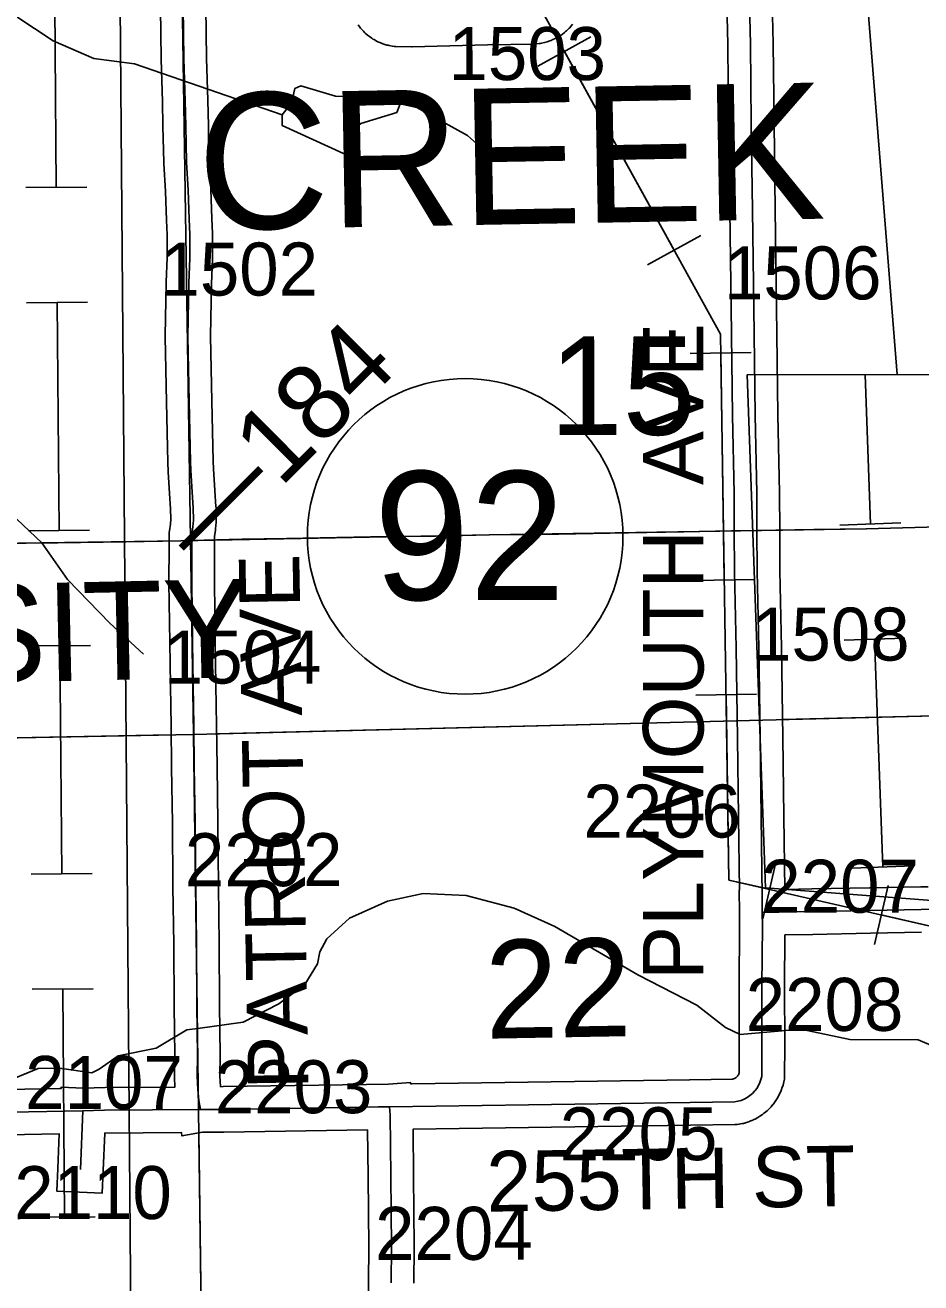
# Model space of a CAD drawing. Extents: x 23.6 to 68.7, y -63 to -29.
# Drawn here: x 47.439 to 48.623, y -49.268 to -47.606 of the extents above; entities that cross this region are included whole.
import ezdxf

# ---------------------------------------------------------------- set-up
doc = ezdxf.new("R2010")
doc.units = 0
for name, color, linetype in [('tdCoCorpTxt', 7, 'Continuous'), ('tdCoHydroRiver', 7, 'Continuous'), ('tdCoPipe', 7, 'Continuous'), ('tdCoPipe2', 7, 'Continuous'), ('tdCoPriCL', 7, 'Continuous'), ('tdCoPrimary', 7, 'Continuous'), ('tdCoPriNonDiv', 7, 'Continuous'), ('tdCoPriNonDivCL', 7, 'Continuous'), ('tdCoSecRdNmbr', 7, 'Continuous'), ('tdCoSecRdTxt', 7, 'Continuous'), ('tdCoSecRteBand', 7, 'Continuous'), ('tdCoSecRteCL', 7, 'Continuous'), ('tdCoSectLine', 7, 'Continuous'), ('tdCoSectLinePart', 7, 'Continuous'), ('tdCoSectNmbr', 7, 'Continuous'), ('tdCoShieldStRte', 7, 'Continuous'), ('tdCoSurfGravel', 7, 'Continuous'), ('tdCoTwpNameTxt', 7, 'Continuous'), ('tdStHwyPriRefPost1', 7, 'Continuous')]:
    doc.layers.add(name, color=color, linetype=linetype)

msp = doc.modelspace()

# ---------------------------------------------------------------- linework, layer by layer
at = {"layer": 'tdCoHydroRiver'}
for points in [[(47.7785, -47.7247), (47.5836, -47.6574), (47.5299, -47.6501), (47.476, -47.627), (47.4267, -47.5944), (47.3837, -47.5586), (47.3153, -47.5104), (47.2232, -47.4656), (47.1537, -47.4569), (47.136, -47.4334), (47.1266, -47.4319)], [(47.9347, -47.7104), (47.9188, -47.7027), (47.8493, -47.7003), (47.8034, -47.6866), (47.7955, -47.6898), (47.791, -47.7088), (47.7785, -47.7247)], [(47.9347, -47.7104), (47.93, -47.7215), (47.8828, -47.7362), (47.8656, -47.7506), (47.8643, -47.7759)], [(48.0493, -47.7975), (48.0442, -47.7707), (48.0235, -47.752), (47.9568, -47.7149), (47.9347, -47.7104)], [(47.8643, -47.7759), (47.8596, -47.7759), (47.7787, -47.7389), (47.7785, -47.7247)], [(47.5953, -48.4371), (47.5507, -48.3965), (47.4948, -48.3387), (47.4611, -48.2902), (47.4196, -48.2512)], [(48.6444, -48.9575), (48.6191, -48.9468), (48.5291, -48.9462), (48.4642, -48.9327), (48.3838, -48.9399), (48.3647, -48.9306), (48.3265, -48.901), (48.2487, -48.8609), (48.1391, -48.7973), (48.0852, -48.7727), (48.0219, -48.756), (47.965, -48.7535), (47.9178, -48.7635), (47.8675, -48.7861), (47.8378, -48.8133), (47.8285, -48.8307), (47.8255, -48.8465), (47.8085, -48.8736), (47.774, -48.8992), (47.7269, -48.9234), (47.667, -48.932), (47.6528, -48.9337), (47.6121, -48.9578), (47.5617, -48.9678), (47.5366, -48.9855), (47.5272, -48.9903), (47.4845, -48.9845), (47.4561, -48.9848), (47.4089, -49.0042)]]:
    msp.add_lwpolyline(points, dxfattribs=at)
at = {"layer": 'tdCoPipe'}
for p, q in [((48.1165, -47.6603), (48.1866, -47.6216)), ((47.4397, -47.8209), (47.5204, -47.8202)), ((48.2614, -47.9229), (48.3318, -47.8841)), ((47.4409, -47.973), (47.5214, -47.9724)), ((48.3181, -48.0399), (48.3983, -48.0386)), ((47.4434, -48.2743), (47.524, -48.2737)), ((48.3228, -48.3398), (48.4031, -48.3386)), ((47.4446, -48.4265), (47.5251, -48.4259)), ((48.3252, -48.4913), (48.4054, -48.4901)), ((48.4139, -48.7871), (48.4318, -48.7088)), ((47.447, -48.7278), (47.5277, -48.7272)), ((48.5615, -48.8209), (48.5794, -48.7428)), ((47.4483, -48.88), (47.5288, -48.8794)), ((47.4507, -49.1813), (47.5314, -49.1807))]:
    msp.add_line(p, q, dxfattribs=at)
for points in [[(52.7092, -55.8881), (52.1685, -54.6256), (52.0278, -54.6014), (51.5713, -53.4705), (50.5099, -51.8469), (50.4958, -51.5814), (50.5552, -51.2727), (50.2847, -51.1516), (50.2624, -50.4838), (49.8437, -50.5036), (49.7201, -50.1551), (49.2788, -49.7486), (48.7767, -48.7734), (48.4175, -48.7462), (48.3931, -48.0683), (48.5915, -48.0676), (48.5343, -47.35), (48.398, -46.9574), (48.2106, -46.8896), (48.0301, -46.884), (47.8917, -46.8778), (47.6421, -46.4224)], [(47.6328, -46.455), (47.8862, -47.0281), (47.8862, -47.3755), (48.1041, -47.5548), (48.3579, -48.0145), (48.3692, -48.7357), (48.7277, -48.8178), (49.2636, -49.807), (49.6834, -50.278), (49.6888, -50.5119), (49.9362, -51.0105), (49.9711, -52.1375), (51.224, -52.8257), (51.5733, -53.5411), (51.7686, -54.0379), (52.0307, -54.5322), (52.7489, -55.6227), (53.4258, -56.5755), (53.9554, -57.7229)], [(47.6047, -46.6586), (47.5572, -46.6597), (47.5935, -51.1509), (47.5318, -51.225), (47.5319, -51.3484), (47.5319, -51.3484), (47.6677, -51.41), (47.7455, -57.4574)], [(47.4776, -47.5192), (47.48, -47.8205)], [(48.1516, -47.6409), (48.2966, -47.9035)], [(47.4813, -47.9727), (47.4837, -48.274)], [(48.3583, -48.0393), (48.363, -48.3392)], [(47.4849, -48.4262), (47.4873, -48.7275)], [(48.3653, -48.4907), (48.3692, -48.7357), (48.4228, -48.7479)], [(48.5705, -48.7818), (48.7277, -48.8178), (48.7938, -48.9398)], [(47.4886, -48.8797), (47.491, -49.181)]]:
    msp.add_lwpolyline(points, dxfattribs=at)
at = {"layer": 'tdCoPipe2'}
for p, q in [((48.5158, -48.2668), (48.5964, -48.2639)), ((48.5213, -48.4189), (48.6017, -48.416)), ((48.5321, -48.72), (48.6127, -48.7171))]:
    msp.add_line(p, q, dxfattribs=at)
for points in [[(48.6531, -48.068), (48.549, -48.0683), (48.5561, -48.2653)], [(48.5616, -48.4174), (48.5724, -48.7185)]]:
    msp.add_lwpolyline(points, dxfattribs=at)
at = {"layer": 'tdCoPriCL'}
msp.add_lwpolyline([(47.3982, -48.2912), (47.4815, -48.2902), (47.5718, -48.2887), (47.6445, -48.2877), (47.6588, -48.2873), (47.7254, -48.2855), (47.7844, -48.2845), (47.8953, -48.2825), (47.9812, -48.2813), (48.0524, -48.2798), (48.1442, -48.2786), (48.2117, -48.2776), (48.3091, -48.2756), (48.3723, -48.2744), (48.4058, -48.2739), (48.4813, -48.2727), (48.5506, -48.2717), (48.6305, -48.2697)], dxfattribs=at)
at = {"layer": 'tdCoPrimary'}
msp.add_lwpolyline([(47.3986, -48.2912), (47.4819, -48.2902), (47.5722, -48.2887), (47.6449, -48.2877), (47.6592, -48.2873), (47.7258, -48.2855), (47.7847, -48.2845), (47.8957, -48.2825), (47.9815, -48.2813), (48.0528, -48.2798), (48.1445, -48.2786), (48.2121, -48.2776), (48.3095, -48.2756), (48.3727, -48.2744), (48.4062, -48.2739), (48.4817, -48.2727), (48.551, -48.2717), (48.6309, -48.2697)], dxfattribs=at)
msp.add_lwpolyline([(47.3986, -48.2912), (47.4819, -48.2902), (47.5722, -48.2887), (47.6449, -48.2877), (47.6592, -48.2873), (47.7258, -48.2855), (47.7847, -48.2845), (47.8957, -48.2825), (47.9815, -48.2813), (48.0528, -48.2798), (48.1445, -48.2786), (48.2121, -48.2776), (48.3095, -48.2756), (48.3727, -48.2744), (48.4062, -48.2739), (48.4817, -48.2727), (48.551, -48.2717), (48.6309, -48.2697)], dxfattribs=at)
msp.add_lwpolyline([(47.3986, -48.2912), (47.4819, -48.2902), (47.5722, -48.2887), (47.6449, -48.2877), (47.6592, -48.2873), (47.7258, -48.2855), (47.7847, -48.2845), (47.8957, -48.2825), (47.9815, -48.2813), (48.0528, -48.2798), (48.1445, -48.2786), (48.2121, -48.2776), (48.3095, -48.2756), (48.3727, -48.2744), (48.4062, -48.2739), (48.4817, -48.2727), (48.551, -48.2717), (48.6309, -48.2697)], dxfattribs=at)
at = {"layer": 'tdCoPriNonDiv'}
msp.add_lwpolyline([(45.9761, -48.316), (46.2231, -48.3228), (46.2919, -48.3238), (46.64, -48.3128), (46.8328, -48.3035), (47.0949, -48.2978), (47.3982, -48.2912), (47.6446, -48.2877), (48.0525, -48.2798), (48.5506, -48.2717), (48.6305, -48.2697), (48.7827, -48.2677), (48.8771, -48.2645), (48.9479, -48.2643), (49.1432, -48.2586), (49.2238, -48.2448), (49.2636, -48.2345), (49.3021, -48.2205), (49.3541, -48.1963), (49.392, -48.1745), (49.6816, -47.9834)], dxfattribs=at)
at = {"layer": 'tdCoPriNonDivCL'}
msp.add_lwpolyline([(47.3982, -48.2912), (47.4815, -48.2902), (47.5718, -48.2887), (47.6445, -48.2877), (47.6588, -48.2873), (47.7254, -48.2855), (47.7844, -48.2845), (47.8953, -48.2825), (47.9812, -48.2813), (48.0524, -48.2798), (48.1442, -48.2786), (48.2117, -48.2776), (48.3091, -48.2756), (48.3723, -48.2744), (48.4058, -48.2739), (48.4813, -48.2727), (48.5506, -48.2717), (48.6305, -48.2697)], dxfattribs=at)
msp.add_lwpolyline([(47.3982, -48.2912), (47.4815, -48.2902), (47.5718, -48.2887), (47.6445, -48.2877), (47.6588, -48.2873), (47.7254, -48.2855), (47.7844, -48.2845), (47.8953, -48.2825), (47.9812, -48.2813), (48.0524, -48.2798), (48.1442, -48.2786), (48.2117, -48.2776), (48.3091, -48.2756), (48.3723, -48.2744), (48.4058, -48.2739), (48.4813, -48.2727), (48.5506, -48.2717), (48.6305, -48.2697)], dxfattribs=at)
at = {"layer": 'tdCoSecRteBand'}
for points in [[(48.4258, -47.5561), (48.4275, -47.6304), (48.4275, -47.6306), (48.4275, -47.6308), (48.4287, -47.7363), (48.4304, -47.8501), (48.4304, -47.8502), (48.4304, -47.8502), (48.4322, -47.9792), (48.4322, -47.9792), (48.4322, -47.9792), (48.4339, -48.1211), (48.4358, -48.2241), (48.4359, -48.2243), (48.4359, -48.2245), (48.4362, -48.2737), (48.4366, -48.3271), (48.4388, -48.4285), (48.4388, -48.4286), (48.4388, -48.4288), (48.4403, -48.5476), (48.4418, -48.6516), (48.4418, -48.6517), (48.4418, -48.6517), (48.4429, -48.7481)], [(47.6969, -49.0088), (47.7005, -49.0087), (47.8902, -49.0058), (47.8902, -49.0058), (47.9192, -49.0053), (47.9482, -49.0031), (47.9484, -49.0049), (47.9502, -49.0049), (48.1036, -49.0026), (48.1036, -49.0026), (48.1036, -49.0026), (48.3174, -48.9996), (48.3174, -48.9996), (48.3174, -48.9996), (48.3738, -48.9989), (48.3739, -48.9989), (48.3752, -48.9985), (48.3763, -48.998), (48.3774, -48.9974), (48.3785, -48.9967), (48.3794, -48.9959), (48.3803, -48.995), (48.3811, -48.994), (48.3817, -48.9929), (48.3823, -48.9918), (48.3825, -48.9911), (48.3828, -48.9536), (48.3825, -48.8758), (48.3825, -48.8756), (48.3825, -48.8754), (48.3833, -48.7968), (48.3831, -48.779), (48.3826, -48.7492), (48.3829, -48.7492), (48.3818, -48.6524), (48.3803, -48.5484), (48.3803, -48.5484), (48.3803, -48.5484), (48.3788, -48.4296), (48.3766, -48.3282), (48.3766, -48.328), (48.3766, -48.3277), (48.3762, -48.2741), (48.3759, -48.2251), (48.3739, -48.1222), (48.3739, -48.1221), (48.3739, -48.122), (48.3722, -47.9799), (48.3704, -47.851), (48.3687, -47.7371), (48.3687, -47.7371), (48.3687, -47.737), (48.3675, -47.6316), (48.3658, -47.5585)], [(47.299, -49.0147), (47.4848, -49.0111), (47.4866, -49.0111), (47.4867, -49.0092), (47.5157, -49.0105), (47.5448, -49.0099), (47.5448, -49.01), (47.6369, -49.0092), (47.6363, -48.9964), (47.6362, -48.9955), (47.6363, -48.9946), (47.6366, -48.9675), (47.6358, -48.9018), (47.6358, -48.9017), (47.6358, -48.9016), (47.6353, -48.8206), (47.6343, -48.7448), (47.6343, -48.7447), (47.6343, -48.7447), (47.6335, -48.6602), (47.6325, -48.5871), (47.6325, -48.5871), (47.6325, -48.5871), (47.6318, -48.5316), (47.6315, -48.5066), (47.6302, -48.422), (47.6302, -48.422), (47.6302, -48.4219), (47.629, -48.3425), (47.629, -48.3423), (47.629, -48.342), (47.6292, -48.2952), (47.6292, -48.2873), (47.6292, -48.279), (47.6292, -48.2767), (47.6295, -48.2744), (47.6309, -48.2657), (47.6315, -48.259), (47.6312, -48.2452), (47.6299, -48.2252), (47.6279, -48.1963), (47.6279, -48.196), (47.6279, -48.1956), (47.6274, -48.1846), (47.6274, -48.1843), (47.6274, -48.1839), (47.6257, -48.1042), (47.6239, -48.018), (47.6239, -48.0175), (47.6239, -48.0169), (47.6251, -47.9465), (47.6251, -47.9462), (47.6251, -47.9458), (47.6264, -47.9133), (47.6266, -47.8833), (47.6258, -47.8639), (47.6258, -47.8639), (47.6258, -47.8639), (47.6243, -47.8259), (47.622, -47.7891), (47.622, -47.7884), (47.622, -47.7877), (47.6211, -47.7399), (47.6205, -47.7071), (47.6188, -47.6517), (47.6188, -47.6514), (47.6188, -47.6512), (47.6179, -47.5836)], [(47.6778, -47.5823), (47.6788, -47.6501), (47.6805, -47.7055), (47.6805, -47.7056), (47.6805, -47.7057), (47.6811, -47.7388), (47.6811, -47.7388), (47.6811, -47.7389), (47.6819, -47.786), (47.6842, -47.8225), (47.6842, -47.8229), (47.6842, -47.8232), (47.6857, -47.8615), (47.6865, -47.8815), (47.6866, -47.8822), (47.6866, -47.8829), (47.6864, -47.9141), (47.6864, -47.9147), (47.6864, -47.9152), (47.6851, -47.9479), (47.6839, -48.0173), (47.6857, -48.1029), (47.6857, -48.1029), (47.6857, -48.1029), (47.6874, -48.1823), (47.6878, -48.1926), (47.6898, -48.2212), (47.6898, -48.2213), (47.6898, -48.2213), (47.6911, -48.242), (47.6911, -48.2427), (47.6912, -48.2433), (47.6915, -48.2594), (47.6915, -48.2611), (47.6914, -48.2627), (47.6905, -48.2719), (47.6905, -48.2729), (47.6903, -48.2738), (47.6892, -48.2812), (47.6892, -48.2873), (47.6892, -48.2952), (47.6892, -48.2953), (47.6892, -48.2953), (47.689, -48.3419), (47.6902, -48.4211), (47.6915, -48.5057), (47.6915, -48.5058), (47.6915, -48.5058), (47.6918, -48.5308), (47.6925, -48.5863), (47.6935, -48.6595), (47.6935, -48.6595), (47.6935, -48.6596), (47.6943, -48.7441), (47.6953, -48.82), (47.6953, -48.8201), (47.6953, -48.8202), (47.6958, -48.9011), (47.6966, -48.9671), (47.6966, -48.9675), (47.6966, -48.9679), (47.6963, -48.9944), (47.6969, -49.0088)], [(48.1624, -47.6051), (48.1597, -47.6083), (48.1587, -47.6096), (48.1575, -47.6108), (48.1545, -47.6137), (48.1533, -47.6148), (48.152, -47.6158), (48.1487, -47.6184), (48.1474, -47.6194), (48.146, -47.6203), (48.1424, -47.6224), (48.141, -47.6233), (48.1395, -47.624), (48.1357, -47.6258), (48.1342, -47.6265), (48.1326, -47.627), (48.1287, -47.6284), (48.1271, -47.6289), (48.1255, -47.6293), (48.1214, -47.6302), (48.1198, -47.6305), (48.1182, -47.6307), (48.114, -47.6311), (48.1127, -47.6313), (48.1113, -47.6313), (48.05, -47.6323), (47.9506, -47.6347), (47.95, -47.6347), (47.9494, -47.6347), (47.929, -47.6344), (47.9266, -47.6344), (47.9241, -47.6339), (47.9202, -47.6332), (47.9186, -47.6329), (47.917, -47.6325), (47.9132, -47.6313), (47.9116, -47.6309), (47.9101, -47.6302), (47.9064, -47.6287), (47.9049, -47.6281), (47.9035, -47.6273), (47.9, -47.6253), (47.8986, -47.6246), (47.8973, -47.6236), (47.894, -47.6213), (47.8927, -47.6204), (47.8914, -47.6193), (47.8884, -47.6167), (47.8872, -47.6156), (47.8861, -47.6144), (47.8834, -47.6114), (47.8823, -47.6102), (47.8813, -47.6089), (47.879, -47.6057)], [(48.4429, -48.7481), (48.4789, -48.7475), (48.5551, -48.7459), (48.5552, -48.7459), (48.5552, -48.7459), (48.6227, -48.7447), (48.6326, -48.7445)], [(48.6237, -48.8047), (48.5563, -48.8058), (48.4801, -48.8075), (48.48, -48.8075), (48.48, -48.8075), (48.4433, -48.8081), (48.4433, -48.8085), (48.4431, -48.8085), (48.4425, -48.8758), (48.4428, -48.9536), (48.4428, -48.9537), (48.4428, -48.9538), (48.4425, -48.9953), (48.4425, -48.9989), (48.4416, -49.0023), (48.4406, -49.0066), (48.4402, -49.0081), (48.4397, -49.0095), (48.4382, -49.0137), (48.4376, -49.0151), (48.437, -49.0165), (48.4351, -49.0205), (48.4344, -49.0219), (48.4336, -49.0232), (48.4313, -49.0269), (48.4304, -49.0282), (48.4295, -49.0295), (48.4275, -49.0321), (48.4268, -49.0329), (48.4259, -49.0341), (48.4248, -49.0353), (48.4218, -49.0384), (48.4207, -49.0396), (48.4195, -49.0406), (48.4162, -49.0434), (48.415, -49.0444), (48.4137, -49.0453), (48.4101, -49.0478), (48.4088, -49.0487), (48.4075, -49.0494), (48.4036, -49.0515), (48.4022, -49.0522), (48.4008, -49.0528), (48.3968, -49.0545), (48.3953, -49.0551), (48.3938, -49.0555), (48.3897, -49.0568), (48.3882, -49.0572), (48.3866, -49.0575), (48.3823, -49.0584), (48.3798, -49.0588), (48.3771, -49.0589), (48.3182, -49.0596), (48.1044, -49.0626), (47.9516, -49.0649), (47.9521, -49.1267), (47.9532, -49.2198), (47.9532, -49.2202), (47.9532, -49.2205), (47.9527, -49.2682)], [(47.8924, -49.2976), (47.8927, -49.2676), (47.8932, -49.2202), (47.8921, -49.1273), (47.8921, -49.1273), (47.8921, -49.1272), (47.8916, -49.0658), (47.7013, -49.0687), (47.7012, -49.0687), (47.701, -49.0687), (47.6733, -49.069), (47.6462, -49.0737), (47.6454, -49.0692), (47.5441, -49.07), (47.5441, -49.07), (47.5419, -49.1195), (47.5406, -49.1495), (47.4806, -49.1468), (47.4819, -49.1169), (47.484, -49.0711), (47.3002, -49.0747)]]:
    msp.add_lwpolyline(points, dxfattribs=at)
at = {"layer": 'tdCoSecRteCL'}
msp.add_line((47.5119, -49.1182), (47.5153, -49.0405), dxfattribs=at)
for points in [[(48.4131, -48.7786), (48.413, -48.7574), (48.4118, -48.6521), (48.4103, -48.548), (48.4088, -48.4291), (48.4066, -48.3275), (48.4062, -48.2739), (48.4059, -48.2247), (48.4039, -48.1216), (48.4022, -47.9796), (48.4004, -47.8506), (48.3987, -47.7367), (48.3975, -47.6311), (48.3955, -47.5431), (48.3951, -47.5269)], [(47.6705, -49.039), (47.6684, -49.0268), (47.6671, -49.0124), (47.6663, -48.9949), (47.6666, -48.9675), (47.6658, -48.9014), (47.6653, -48.8204), (47.6643, -48.7444), (47.6635, -48.6599), (47.6625, -48.5867), (47.6618, -48.5312), (47.6615, -48.5062), (47.6602, -48.4215), (47.659, -48.3421), (47.6592, -48.2952), (47.6592, -48.2873), (47.6592, -48.279), (47.6607, -48.2693), (47.6615, -48.2601), (47.6612, -48.2439), (47.6598, -48.2232), (47.6579, -48.1943), (47.6574, -48.1833), (47.6557, -48.1035), (47.6539, -48.0174), (47.6551, -47.947), (47.6564, -47.914), (47.6566, -47.8828), (47.6557, -47.8627), (47.6543, -47.8244), (47.652, -47.7872), (47.6511, -47.7394), (47.6505, -47.7063), (47.6488, -47.6508), (47.6478, -47.5827)], [(47.9206, -49.0353), (48.104, -49.0326), (48.3178, -49.0296), (48.3768, -49.0289), (48.3811, -49.0281), (48.3852, -49.0268), (48.3893, -49.0251), (48.3931, -49.023), (48.3967, -49.0206), (48.4001, -49.0177), (48.4031, -49.0146), (48.4037, -49.0137), (48.4058, -49.0111), (48.4081, -49.0074), (48.41, -49.0034), (48.4115, -48.9993), (48.4125, -48.9951), (48.4128, -48.9537), (48.4125, -48.8757), (48.4133, -48.7968), (48.4131, -48.7786)], [(48.4131, -48.7786), (48.4795, -48.7775), (48.5557, -48.7758), (48.6232, -48.7747), (48.6533, -48.7741), (48.663, -48.7739)], [(47.6705, -49.039), (47.7008, -49.0387), (47.906, -49.0355), (47.9206, -49.0353)], [(47.9227, -49.2679), (47.9232, -49.2202), (47.9221, -49.127), (47.9214, -49.0461), (47.9206, -49.0353)], [(47.1865, -49.0471), (47.2996, -49.0447), (47.5153, -49.0405)], [(47.5153, -49.0405), (47.5437, -49.04), (47.6705, -49.039)]]:
    msp.add_lwpolyline(points, dxfattribs=at)
at = {"layer": 'tdCoSectLine'}
for points in [[(47.6459, -47.5394), (47.6616, -48.5433)], [(47.6616, -48.5433), (48.6587, -48.5183)], [(46.6642, -48.5626), (47.6616, -48.5433)], [(47.6616, -48.5433), (47.6748, -49.5372)]]:
    msp.add_lwpolyline(points, dxfattribs=at)
at = {"layer": 'tdCoSectLinePart'}
for points in [[(48.4393, -48.5238), (48.6587, -48.5183)], [(47.6913, -48.5426), (48.3796, -48.5253)], [(46.694, -48.562), (47.6311, -48.5439)], [(47.6686, -49.0685), (47.6748, -49.5372)]]:
    msp.add_lwpolyline(points, dxfattribs=at)
at = {"layer": 'tdCoShieldStRte'}
msp.add_circle((48.0205, -48.2817), 0.2085, dxfattribs=at)
at = {"layer": 'tdCoSurfGravel'}
msp.add_line((47.5119, -49.1182), (47.5153, -49.0405), dxfattribs=at)
for points in [[(48.4037, -49.0137), (48.4058, -49.0111), (48.4081, -49.0074), (48.41, -49.0034), (48.4115, -48.9993), (48.4125, -48.9951), (48.4128, -48.9537), (48.4125, -48.8757), (48.4133, -48.7968), (48.4131, -48.7786), (48.413, -48.7574), (48.4118, -48.6521), (48.4103, -48.548), (48.4088, -48.4291), (48.4066, -48.3275), (48.4062, -48.2739), (48.4059, -48.2247), (48.4039, -48.1216), (48.4022, -47.9796), (48.4004, -47.8506), (48.3987, -47.7367), (48.3975, -47.6311), (48.3955, -47.5431)], [(47.6592, -48.2873), (47.6592, -48.279), (47.6607, -48.2693), (47.6615, -48.2601), (47.6612, -48.2439), (47.6598, -48.2232), (47.6579, -48.1943), (47.6574, -48.1833), (47.6557, -48.1035), (47.6539, -48.0174), (47.6551, -47.947), (47.6564, -47.914), (47.6566, -47.8828), (47.6557, -47.8627), (47.6543, -47.8244), (47.652, -47.7872), (47.6511, -47.7394), (47.6505, -47.7063), (47.6488, -47.6508), (47.6478, -47.5827)], [(47.6618, -48.5312), (47.6615, -48.5062), (47.6602, -48.4215), (47.659, -48.3421), (47.6592, -48.2952), (47.6592, -48.2873)], [(47.6705, -49.039), (47.6684, -49.0268), (47.6671, -49.0124), (47.6663, -48.9949), (47.6666, -48.9675), (47.6658, -48.9014), (47.6653, -48.8204), (47.6643, -48.7444), (47.6635, -48.6599), (47.6625, -48.5867), (47.6618, -48.5312)], [(48.4131, -48.7786), (48.4795, -48.7775), (48.5557, -48.7758), (48.6232, -48.7747), (48.6533, -48.7741), (48.663, -48.7739)], [(47.6705, -49.039), (47.7008, -49.0387), (47.906, -49.0355), (47.9206, -49.0353), (48.104, -49.0326), (48.3178, -49.0296), (48.3768, -49.0289), (48.3811, -49.0281), (48.3852, -49.0268), (48.3893, -49.0251), (48.3931, -49.023), (48.3967, -49.0206), (48.4001, -49.0177), (48.4031, -49.0146), (48.4037, -49.0137)], [(47.9227, -49.2679), (47.9232, -49.2202), (47.9221, -49.127), (47.9214, -49.0461), (47.9206, -49.0353)], [(46.4216, -49.0569), (46.4276, -49.0577), (46.4806, -49.0587), (46.5603, -49.0575), (46.659, -49.0566), (46.7272, -49.056), (46.8463, -49.0555), (46.924, -49.0538), (46.993, -49.0521), (47.1417, -49.0481), (47.1865, -49.0471), (47.2996, -49.0447), (47.5153, -49.0405), (47.5437, -49.04), (47.6705, -49.039)]]:
    msp.add_lwpolyline(points, dxfattribs=at)

# ---------------------------------------------------------------- texts
at = {"layer": 'tdCoCorpTxt'}
msp.add_text('UNIVERSITY', height=0.13, rotation=1.2, dxfattribs=at).set_placement((46.6951, -48.4894))
at = {"layer": 'tdCoSecRdNmbr'}
for s, rotation, p in [('1503', 0.0373, (47.9984, -47.6789)), ('1502', 0.037, (47.6178, -47.9636)), ('1506', 0.0376, (48.3625, -47.9687)), ('1508', 0.0376, (48.3997, -48.4459)), ('1504', 0.037, (47.6222, -48.4762)), ('2206', 0.0375, (48.1767, -48.6797)), ('2202', 0.0371, (47.6501, -48.7439)), ('2207', 0.0376, (48.4119, -48.779)), ('2208', 0.0381, (48.3914, -48.9351)), ('2107', 0.0369, (47.439, -49.0382)), ('2203', 0.0371, (47.6896, -49.0439)), ('2205', 0.0375, (48.1456, -49.106)), ('2110', 0.0369, (47.4245, -49.1838)), ('2204', 0.0373, (47.9015, -49.2376))]:
    msp.add_text(s, height=0.07, rotation=rotation, dxfattribs=at).set_placement(p)
at = {"layer": 'tdCoSecRdTxt'}
for s, rotation, p in [('PLYMOUTH  AVE', 90, (48.3355, -48.8677)), ('PATRIOT AVE', 91, (47.8135, -49.0117)), ('255TH ST', 0.8986, (48.0492, -49.174))]:
    msp.add_text(s, height=0.08, rotation=rotation, dxfattribs=at).set_placement(p)
at = {"layer": 'tdCoSectNmbr'}
for s, rotation, p in [('15', 0.0373, (48.132, -48.1476)), ('22', 1.0374, (48.0478, -48.9454))]:
    msp.add_text(s, height=0.13, rotation=rotation, dxfattribs=at).set_placement(p)
at = {"layer": 'tdCoShieldStRte'}
msp.add_text('92', height=0.17, dxfattribs=at).set_placement((47.8998, -48.3656))
at = {"layer": 'tdCoTwpNameTxt'}
msp.add_text('CREEK ', height=0.18, rotation=1.0368, dxfattribs=at).set_placement((47.668, -47.8769))
at = {"layer": 'tdStHwyPriRefPost1'}
msp.add_text('‒‒184', height=0.1, rotation=45, dxfattribs=at).set_placement((47.6713, -48.3232))

doc.saveas('drawing.dxf')
